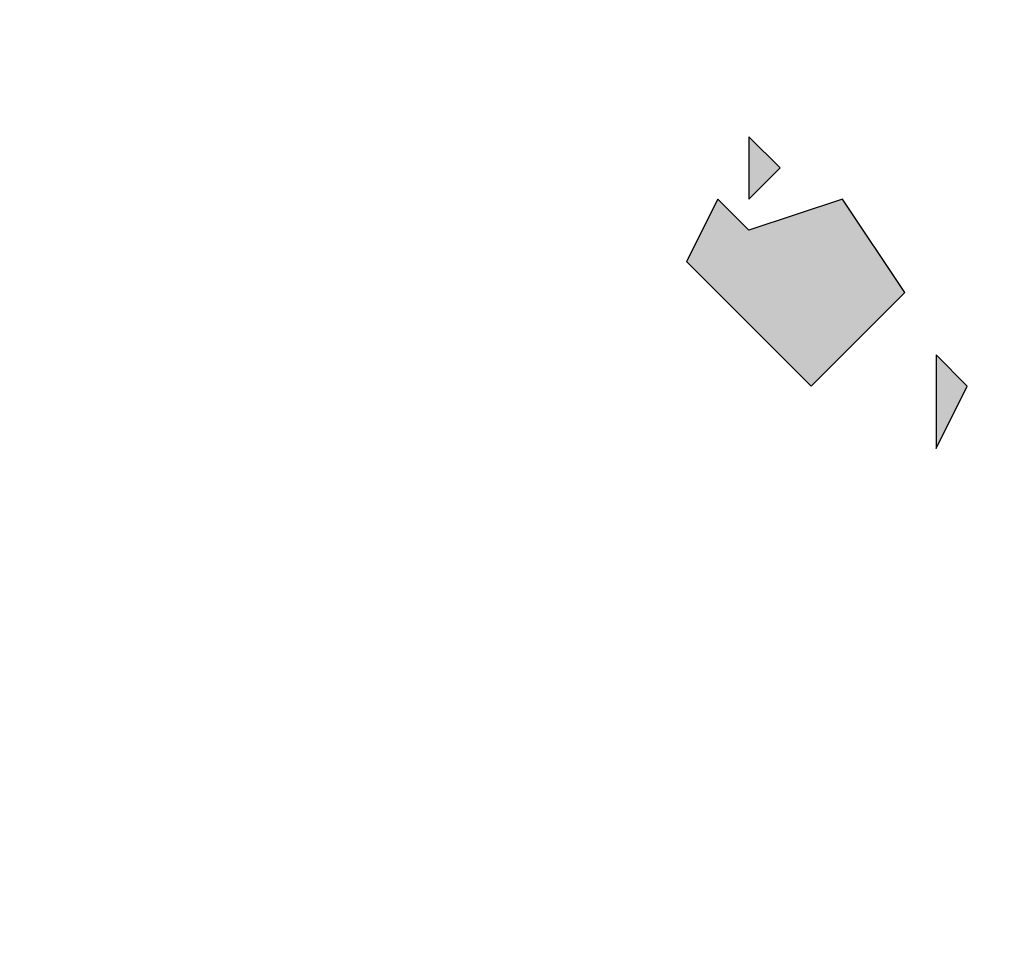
# Model space of a CAD drawing. Extents: x 797781 to 1255204, y 21234 to 1024248.
# Tile 394 of 656: x 1005560 to 1005578, y 361555 to 361572. Entities that reach past the tile are written whole.
import ezdxf

# ---------------------------------------------------------------- set-up
doc = ezdxf.new("R2010")
doc.units = 0
doc.header["$LTSCALE"] = 1000
doc.header["$MEASUREMENT"] = 0
doc.layers.add('PUB_TEXT', color=7, linetype='Continuous')

# ---------------------------------------------------------------- blocks, each defined once
blk = doc.blocks.new('A$C59021D72')
at = {"linetype": 'Continuous'}
h = blk.add_hatch(color=256, dxfattribs=at)
h.paths.add_polyline_path([(1456.442, 489.836), (1455.872, 490.406), (1455.872, 489.266)])
h.paths.add_polyline_path([(1442.756, 502.952), (1442.186, 503.522), (1440.475, 503.522), (1439.905, 502.381), (1441.616, 500.1), (1444.467, 500.671), (1442.756, 501.241)])
h.paths.add_polyline_path([(1441.046, 504.662), (1440.475, 505.233), (1438.765, 505.233), (1437.624, 503.522), (1438.765, 501.811)])
h.paths.add_polyline_path([(1439.335, 506.943), (1438.765, 507.514), (1438.765, 506.373)])
h.paths.add_polyline_path([(1437.624, 506.943), (1435.914, 508.084), (1434.773, 505.233), (1436.484, 503.522), (1437.624, 503.522), (1438.765, 505.233)])
h.paths.add_polyline_path([(1437.624, 508.084), (1437.054, 508.654), (1437.054, 507.514)])
h.paths.add_polyline_path([(1435.343, 508.084), (1434.773, 508.654), (1434.773, 506.943)])
h.paths.add_polyline_path([(1426.79, 516.067), (1425.649, 516.637), (1425.079, 516.067)], flags=17)
h.paths.add_polyline_path([(1424.509, 519.489), (1423.938, 520.059), (1422.798, 518.918), (1422.798, 517.208), (1425.079, 516.067), (1426.79, 517.778), (1425.079, 517.778)])
h.paths.add_polyline_path([(1423.938, 520.059), (1423.368, 520.629), (1423.368, 519.489)])
h.paths.add_polyline_path([(1423.368, 520.629), (1422.798, 521.199), (1422.798, 520.059)])
h.paths.add_polyline_path([(1421.658, 523.48), (1421.087, 524.051), (1421.087, 522.34)])
h.paths.add_polyline_path([(1419.947, 524.621), (1418.806, 525.191), (1418.236, 524.621)])
h.paths.add_polyline_path([(1418.806, 525.191), (1418.236, 525.761), (1418.236, 524.621)])
h.paths.add_polyline_path([(1414.815, 525.191), (1414.244, 525.761), (1414.244, 524.621)])
h.paths.add_polyline_path([(1413.674, 528.612), (1413.104, 529.183), (1413.104, 528.042)])
h.paths.add_polyline_path([(1409.112, 530.893), (1409.682, 531.464), (1407.972, 533.745), (1407.402, 532.034), (1408.542, 530.323)])
h.paths.add_polyline_path([(1411.393, 532.604), (1410.823, 533.174), (1409.682, 533.174), (1409.112, 532.034), (1411.393, 529.753), (1412.534, 529.753), (1413.104, 530.893), (1411.393, 531.464)])
h.paths.add_polyline_path([(1409.112, 534.885), (1408.542, 535.455), (1407.972, 534.315), (1409.112, 533.174)])
h.paths.add_polyline_path([(1407.402, 537.736), (1406.831, 538.307), (1405.121, 537.736)], flags=17)
h.paths.add_polyline_path([(1401.129, 542.298), (1400.559, 543.439), (1398.278, 541.728), (1399.418, 541.158), (1399.418, 539.447), (1399.988, 538.877), (1401.129, 540.017), (1402.84, 536.596), (1405.121, 535.455), (1406.831, 533.174), (1407.972, 534.315), (1406.831, 534.885), (1407.402, 536.026), (1405.121, 537.736), (1405.121, 539.447), (1403.41, 539.447), (1403.41, 541.158)])
h.paths.add_polyline_path([(1402.84, 543.439), (1401.699, 544.009), (1401.129, 543.439), (1402.269, 542.298)])
h.paths.add_polyline_path([(1398.848, 544.009), (1398.278, 544.579), (1398.278, 542.868)])
h = blk.add_hatch(color=256, dxfattribs=at)
h.paths.add_polyline_path([(1468.987, 476.15), (1468.417, 476.721), (1468.417, 475.58)])
h.paths.add_polyline_path([(1468.417, 476.721), (1467.847, 477.291), (1467.847, 476.15)], flags=17)
h.paths.add_polyline_path([(1470.698, 477.291), (1470.128, 477.861), (1470.128, 476.721)])
h.paths.add_polyline_path([(1469.558, 479.572), (1468.987, 480.142), (1467.847, 479.002), (1468.987, 477.291)])
h.paths.add_polyline_path([(1467.277, 480.712), (1466.706, 481.283), (1463.855, 480.712), (1464.426, 478.431), (1466.136, 479.572), (1464.996, 478.431), (1466.136, 477.861), (1466.136, 476.15), (1468.417, 478.431), (1467.277, 479.002)])
h.paths.add_polyline_path([(1465.566, 482.423), (1464.996, 482.993), (1463.285, 481.283), (1465.566, 481.283)])
h.paths.add_polyline_path([(1463.855, 483.564), (1462.715, 484.134), (1462.715, 481.853), (1463.855, 482.423)])
h.paths.add_polyline_path([(1462.715, 485.274), (1461.574, 485.844), (1461.004, 485.274)])
h.paths.add_polyline_path([(1459.864, 485.844), (1459.293, 486.415), (1459.293, 484.704)])
h.paths.add_polyline_path([(1455.872, 488.696), (1455.302, 489.266), (1454.731, 488.125), (1457.012, 485.844), (1458.723, 487.555), (1457.583, 489.266)])
at = {"linetype": 'Continuous', "elevation": 0}
for points in [[(1456.442, 489.836), (1455.872, 490.406), (1455.872, 489.266), (1456.442, 489.836)], [(1455.872, 488.696), (1455.302, 489.266), (1454.731, 488.125), (1457.012, 485.844), (1458.723, 487.555), (1457.583, 489.266), (1455.872, 488.696)], [(1459.864, 485.844), (1459.293, 486.415), (1459.293, 484.704), (1459.864, 485.844)]]:
    blk.add_lwpolyline(points, dxfattribs=at)
blk = doc.blocks.new('230303生产综合楼-平面图_t8$0$图签')
at = {"layer": 'PUB_TEXT'}
blk.add_blockref('A$C59021D72', (-2594.442, 9477.465), dxfattribs=at)

msp = doc.modelspace()

# ---------------------------------------------------------------- block references
msp.add_blockref('230303生产综合楼-平面图_t8$0$图签', (1006711.66, 351602.253))

doc.saveas('drawing.dxf')
